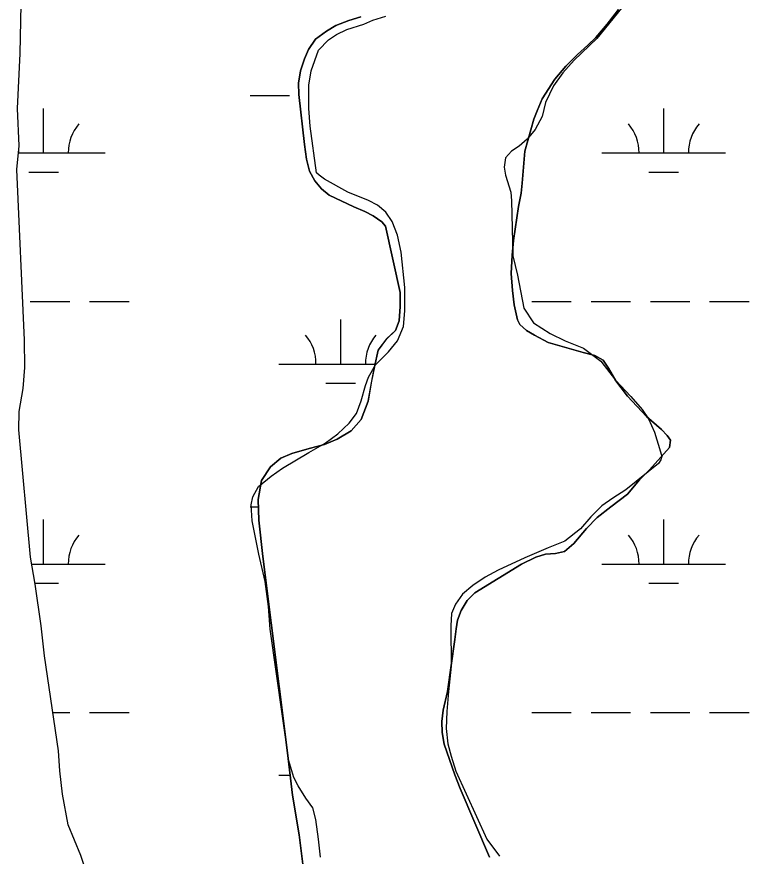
# Model space of a CAD drawing. Extents: x 3161564 to 3199464, y 849354 to 874788.
# Drawn here: x 3181651 to 3182244, y 855272 to 855952 of the extents above; entities that cross this region are included whole.
import ezdxf

# ---------------------------------------------------------------- set-up
doc = ezdxf.new("R2010")
doc.units = 0
for name, color, linetype in [('V-SITE-VEGE', 7, 'Continuous'), ('V-TOPO-SHOR', 7, 'Continuous'), ('V-WETL-SWMP', 7, 'Continuous')]:
    doc.layers.add(name, color=color, linetype=linetype)

msp = doc.modelspace()

# ---------------------------------------------------------------- linework, layer by layer
at = {"layer": 'V-SITE-VEGE'}
for p, q in [((3182149.61, 855969.9), (3182120.37, 855933.99)), ((3181939.19, 855948.64), (3181949.86, 855951.87)), ((3181918.27, 855941.34), (3181931.93, 855945.59)), ((3181931.93, 855945.59), (3181939.19, 855948.64)), ((3181903.36, 855932.94), (3181909.89, 855937.13)), ((3181909.89, 855937.13), (3181918.27, 855941.34)), ((3181895.15, 855924.6), (3181903.36, 855932.94)), ((3182120.37, 855933.99), (3182102.25, 855916.43)), ((3181889.29, 855907.71), (3181895.15, 855924.6)), ((3182102.25, 855916.43), (3182093.06, 855906.23)), ((3181887.53, 855896.29), (3181889.29, 855907.71)), ((3182093.06, 855906.23), (3182085.29, 855895.61)), ((3181887.54, 855877.31), (3181887.53, 855896.29)), ((3182085.29, 855895.61), (3182078.98, 855882.14)), ((3181888.52, 855863.05), (3181887.54, 855877.31)), ((3182078.98, 855882.14), (3182076.22, 855870.85)), ((3182076.22, 855870.85), (3182070.6, 855860.25)), ((3181893.53, 855825.28), (3181888.52, 855863.05)), ((3182070.6, 855860.25), (3182064.1, 855852.35)), ((3182064.1, 855852.35), (3182057.73, 855846.87)), ((3182051.34, 855842.82), (3182046.53, 855837.51)), ((3182057.73, 855846.87), (3182051.34, 855842.82)), ((3182046.53, 855837.51), (3182045.59, 855829.94)), ((3182045.59, 855829.94), (3182046.5, 855823.24)), ((3181895.69, 855823.3), (3181893.53, 855825.28)), ((3181900.14, 855820.05), (3181895.69, 855823.3)), ((3182046.5, 855823.24), (3182050.89, 855809.58)), ((3181919.06, 855809.51), (3181900.14, 855820.05)), ((3181935.8, 855802.93), (3181919.06, 855809.51)), ((3182050.89, 855809.58), (3182051.52, 855802.59)), ((3181942.97, 855799), (3181935.8, 855802.93)), ((3182051.52, 855802.59), (3182052.45, 855758.08)), ((3181949.72, 855793.49), (3181942.97, 855799)), ((3181954.77, 855785.97), (3181949.72, 855793.49)), ((3181959.14, 855774.73), (3181954.77, 855785.97)), ((3181962.25, 855760.92), (3181959.14, 855774.73)), ((3181965.06, 855732.4), (3181962.25, 855760.92)), ((3182052.45, 855758.08), (3182056.15, 855742.42)), ((3182056.15, 855742.42), (3182061.36, 855715.63)), ((3181965.21, 855713.57), (3181965.06, 855732.4)), ((3181964.02, 855701), (3181965.21, 855713.57)), ((3182061.36, 855715.63), (3182069.3, 855703.86)), ((3181959.27, 855689.26), (3181964.02, 855701)), ((3182069.3, 855703.86), (3182082.78, 855695.12)), ((3182082.78, 855695.12), (3182094.96, 855689.22)), ((3181951.78, 855680.36), (3181959.27, 855689.26)), ((3182094.96, 855689.22), (3182109.7, 855683.35)), ((3181941.45, 855670), (3181951.78, 855680.36)), ((3182109.7, 855683.35), (3182123.63, 855672.76)), ((3182123.63, 855672.76), (3182135.46, 855657.45)), ((3181935.82, 855659.82), (3181941.45, 855670)), ((3181933.17, 855653.24), (3181935.82, 855659.82)), ((3181929.84, 855640.66), (3181933.17, 855653.24)), ((3182135.46, 855657.45), (3182148.12, 855644.28)), ((3181926.07, 855630.49), (3181929.84, 855640.66)), ((3182148.12, 855644.28), (3182157.19, 855633.8)), ((3182157.19, 855633.8), (3182162.39, 855626.28)), ((3181920.14, 855622.6), (3181926.07, 855630.49)), ((3182162.39, 855626.28), (3182167.19, 855615.47)), ((3181910.8, 855613.96), (3181920.14, 855622.6)), ((3181900.59, 855606.46), (3181910.8, 855613.96)), ((3182167.19, 855615.47), (3182171.88, 855599.39)), ((3181887.38, 855598.93), (3181900.59, 855606.46)), ((3181866.22, 855586.21), (3181887.38, 855598.93)), ((3182171.88, 855599.39), (3182173.2, 855595.69)), ((3182172.22, 855593.11), (3182170.39, 855590.1)), ((3182173.2, 855595.69), (3182172.22, 855593.11)), ((3181857, 855579.85), (3181866.22, 855586.21)), ((3182170.39, 855590.1), (3182143.88, 855568.63)), ((3181846.79, 855571.35), (3181857, 855579.85)), ((3181842.01, 855563.18), (3181846.79, 855571.35)), ((3182143.88, 855568.63), (3182133.38, 855561.98)), ((3181840.78, 855556.61), (3181842.01, 855563.18)), ((3181841.45, 855543.63), (3181840.78, 855556.61)), ((3182133.38, 855561.98), (3182124.58, 855555.91)), ((3182124.58, 855555.91), (3182115.67, 855546.85)), ((3181847.09, 855516.71), (3181841.45, 855543.63)), ((3182115.67, 855546.85), (3182107.18, 855537.22)), ((3182107.18, 855537.22), (3182094.71, 855527.14)), ((3182094.71, 855527.14), (3182081.05, 855521.75)), ((3181851.98, 855494.63), (3181847.09, 855516.71)), ((3182081.05, 855521.75), (3182062.14, 855513.74)), ((3182062.14, 855513.74), (3182040.54, 855503.72)), ((3182040.54, 855503.72), (3182030.17, 855498.22)), ((3182030.17, 855498.22), (3182020.09, 855491.29)), ((3181854.86, 855474.39), (3181851.98, 855494.63)), ((3182020.09, 855491.29), (3182011.73, 855484.37)), ((3182011.73, 855484.37), (3182006.08, 855476.34)), ((3182006.08, 855476.34), (3182002.87, 855468.6)), ((3181856.14, 855456.14), (3181854.86, 855474.39)), ((3182002.87, 855468.6), (3182002.23, 855458.61)), ((3181871.28, 855349.54), (3181856.14, 855456.14)), ((3182002.23, 855458.61), (3182002.64, 855425.94)), ((3182002.64, 855425.94), (3182000.52, 855405.52)), ((3182000.52, 855405.52), (3181999.09, 855389.39)), ((3181999.09, 855389.39), (3181998.49, 855375.54)), ((3181998.49, 855375.54), (3182000.01, 855363.28)), ((3182000.01, 855363.28), (3182002.52, 855353.31)), ((3182002.52, 855353.31), (3182006.33, 855341.21)), ((3181875.24, 855335.87), (3181871.28, 855349.54)), ((3182006.33, 855341.21), (3182031.46, 855286.06)), ((3181878.87, 855329.34), (3181875.24, 855335.87)), ((3181885.08, 855319.26), (3181878.87, 855329.34)), ((3181890.57, 855311.46), (3181885.08, 855319.26)), ((3181893.07, 855301.92), (3181890.57, 855311.46)), ((3181895.2, 855286.09), (3181893.07, 855301.92)), ((3181896.74, 855271.41), (3181895.2, 855286.09)), ((3182031.46, 855286.06), (3182041.84, 855272.3))]:
    msp.add_line(p, q, dxfattribs=at)
at = {"layer": 'V-TOPO-SHOR'}
for points in [[(3182138.01, 855957.33), (3182128.83, 855945.56), (3182119.79, 855934.78), (3182113.13, 855928.45), (3182104.92, 855921.11), (3182095.29, 855911.61), (3182086.39, 855901.12), (3182076.24, 855885.2), (3182072.19, 855875.47), (3182069.39, 855868.6), (3182062.18, 855842.71), (3182060.11, 855816.87), (3182059.31, 855808.73), (3182057.12, 855797.87), (3182052.92, 855770.58), (3182052.02, 855758.59), (3182051.14, 855743.74), (3182052.11, 855729.91), (3182053.63, 855718.37), (3182056.29, 855706.4), (3182058.04, 855702.56), (3182063.5, 855697.76), (3182069.95, 855693.81), (3182080.98, 855688.05), (3182109.44, 855679.87), (3182118.74, 855677.38), (3182125.47, 855673.58), (3182129.81, 855667.19), (3182135.74, 855656.97), (3182145.4, 855644.49), (3182160.8, 855628.06), (3182172.73, 855617.46), (3182177.33, 855612.79), (3182180.22, 855608.82), (3182179.27, 855602.96), (3182163.15, 855584.85), (3182155.08, 855576.79), (3182145.33, 855565.16), (3182131.72, 855555.06), (3182120.8, 855546.41), (3182112.17, 855537.49), (3182101.99, 855525.28), (3182094.2, 855518.94), (3182087.08, 855517.17), (3182078.81, 855516.82), (3182071.12, 855514.19), (3182059.61, 855508.67), (3182021.7, 855485.54), (3182015.47, 855479.21), (3182010.69, 855471.04), (3182007.61, 855463.3), (3182006.53, 855456.16), (3182005.6, 855447.59), (3181999.52, 855405.45), (3181996.22, 855390.59), (3181995.01, 855381.3), (3181995.37, 855372.32), (3181997.01, 855363.06), (3182005.63, 855338.15), (3182009.86, 855327.06), (3182033.71, 855271.47)], [(3181882.52, 855265.82), (3181879.47, 855289.62), (3181874.07, 855321.68), (3181870.23, 855356.03), (3181850.24, 855514.82), (3181847.01, 855544.19), (3181846.3, 855561.02), (3181849.18, 855576.31), (3181856.51, 855587.35), (3181864.87, 855594.27), (3181873.54, 855598.19), (3181887.63, 855602.3), (3181900.16, 855605.54), (3181910.26, 855609.62), (3181921.62, 855616.42), (3181929.82, 855625.62), (3181935.55, 855640.5), (3181938, 855655.22), (3181940.6, 855668.37), (3181943.63, 855681.66), (3181950.41, 855690.99), (3181957.48, 855697.75), (3181960.56, 855705.48), (3181961.32, 855717.05), (3181961.23, 855728.46), (3181949.52, 855782.01), (3181946.5, 855785.56), (3181939.61, 855790.35), (3181932.73, 855793.86), (3181923.86, 855797.79), (3181903.95, 855807.04), (3181897.63, 855812.27), (3181892.15, 855818.65), (3181887.95, 855826.6), (3181885.59, 855836.28), (3181883.92, 855848.26), (3181879.31, 855888.74), (3181878.95, 855897.87), (3181880.73, 855907.73), (3181883.93, 855917.6), (3181887.15, 855924.9), (3181892.79, 855933.51), (3181901.58, 855939.86), (3181909.25, 855944.49), (3181919.78, 855948.43), (3181929.46, 855951.5)]]:
    msp.add_lwpolyline(points, dxfattribs=at)
at = {"layer": 'V-WETL-SWMP'}
for p, q in [((3181653.75, 855921.87), (3181654.71, 855961.54)), ((3182128.83, 855945.56), (3182138.01, 855957.33)), ((3181929.45, 855951.5), (3181919.78, 855948.43)), ((3181909.25, 855944.49), (3181901.58, 855939.86)), ((3181919.78, 855948.43), (3181909.25, 855944.49)), ((3182119.79, 855934.78), (3182128.83, 855945.56)), ((3181901.58, 855939.86), (3181892.79, 855933.51)), ((3181892.79, 855933.51), (3181887.15, 855924.9)), ((3182113.13, 855928.45), (3182119.79, 855934.78)), ((3181887.15, 855924.9), (3181883.93, 855917.6)), ((3182104.92, 855921.11), (3182113.13, 855928.45)), ((3181651.68, 855877.34), (3181653.75, 855921.87)), ((3181883.93, 855917.6), (3181880.73, 855907.73)), ((3182095.29, 855911.61), (3182104.92, 855921.11)), ((3182086.39, 855901.12), (3182095.29, 855911.61)), ((3181880.73, 855907.73), (3181878.95, 855897.87)), ((3181878.95, 855897.87), (3181879.31, 855888.74)), ((3182076.24, 855885.2), (3182086.39, 855901.12)), ((3181839.81, 855887.74), (3181871.81, 855887.74)), ((3181879.31, 855888.74), (3181883.92, 855848.26)), ((3182072.18, 855875.47), (3182076.24, 855885.2)), ((3181653.07, 855847.1), (3181651.68, 855877.34)), ((3181672.74, 855841.31), (3181672.74, 855877.31)), ((3182174.63, 855841.31), (3182174.63, 855877.31)), ((3182069.39, 855868.6), (3182072.18, 855875.47)), ((3182062.18, 855842.71), (3182069.39, 855868.6)), ((3181651.09, 855827.82), (3181653.07, 855847.1)), ((3181883.92, 855848.26), (3181885.59, 855836.28)), ((3182060.1, 855816.87), (3182062.18, 855842.71)), ((3181652.47, 855841.31), (3181722.74, 855841.31)), ((3181885.59, 855836.28), (3181887.95, 855826.6)), ((3182124.63, 855841.31), (3182224.63, 855841.31)), ((3181657.2, 855689.9), (3181651.09, 855827.82)), ((3181660.74, 855825.88), (3181684.74, 855825.88)), ((3181887.95, 855826.6), (3181892.15, 855818.65)), ((3182162.63, 855825.88), (3182186.63, 855825.88)), ((3181892.15, 855818.65), (3181897.62, 855812.27)), ((3182059.31, 855808.73), (3182060.1, 855816.87)), ((3181897.62, 855812.27), (3181903.94, 855807.04)), ((3182057.12, 855797.87), (3182059.31, 855808.73)), ((3181903.94, 855807.04), (3181923.85, 855797.79)), ((3181923.85, 855797.79), (3181932.73, 855793.86)), ((3182052.92, 855770.58), (3182057.12, 855797.87)), ((3181932.73, 855793.86), (3181939.61, 855790.35)), ((3181939.61, 855790.35), (3181946.5, 855785.56)), ((3181946.5, 855785.56), (3181949.52, 855782.01)), ((3181949.52, 855782.01), (3181961.23, 855728.46)), ((3182052.02, 855758.59), (3182052.92, 855770.58)), ((3182051.14, 855743.74), (3182052.02, 855758.59)), ((3182052.11, 855729.91), (3182051.14, 855743.74)), ((3181961.23, 855728.46), (3181961.32, 855717.05)), ((3182053.63, 855718.37), (3182052.11, 855729.91)), ((3181661.9, 855721.24), (3181693.9, 855721.24)), ((3181709.9, 855721.24), (3181741.9, 855721.24)), ((3182067.78, 855721.24), (3182099.78, 855721.24)), ((3182115.78, 855721.24), (3182147.78, 855721.24)), ((3182163.78, 855721.24), (3182195.78, 855721.24)), ((3182211.78, 855721.24), (3182243.78, 855721.24)), ((3181961.32, 855717.05), (3181960.56, 855705.48)), ((3182056.29, 855706.4), (3182053.63, 855718.37)), ((3181913.21, 855670.5), (3181913.21, 855706.5)), ((3182058.04, 855702.56), (3182056.29, 855706.4)), ((3181960.56, 855705.48), (3181957.48, 855697.75)), ((3182063.5, 855697.76), (3182058.04, 855702.56)), ((3181957.48, 855697.75), (3181950.4, 855690.99)), ((3182069.95, 855693.82), (3182063.5, 855697.76)), ((3182080.98, 855688.05), (3182069.95, 855693.82)), ((3181657.67, 855667.64), (3181657.2, 855689.9)), ((3181950.4, 855690.99), (3181943.63, 855681.66)), ((3182109.44, 855679.87), (3182080.98, 855688.05)), ((3181943.63, 855681.66), (3181940.6, 855668.37)), ((3182118.74, 855677.37), (3182109.44, 855679.87)), ((3182125.47, 855673.58), (3182118.74, 855677.37)), ((3182129.81, 855667.19), (3182125.47, 855673.58)), ((3181656.38, 855650.8), (3181657.67, 855667.64)), ((3181863.21, 855670.5), (3181941.09, 855670.5)), ((3181940.6, 855668.37), (3181937.99, 855655.22)), ((3182135.74, 855656.97), (3182129.81, 855667.19)), ((3181901.21, 855655.07), (3181925.21, 855655.07)), ((3181937.99, 855655.22), (3181935.55, 855640.5)), ((3182145.4, 855644.49), (3182135.74, 855656.97)), ((3181653.1, 855632.08), (3181656.38, 855650.8)), ((3181935.55, 855640.5), (3181929.82, 855625.62)), ((3182160.8, 855628.06), (3182145.4, 855644.49)), ((3181652.65, 855617.23), (3181653.1, 855632.08)), ((3181929.82, 855625.62), (3181921.62, 855616.42)), ((3182172.73, 855617.46), (3182160.8, 855628.06)), ((3181662.05, 855514.15), (3181652.65, 855617.23)), ((3181921.62, 855616.42), (3181910.26, 855609.62)), ((3182177.33, 855612.79), (3182172.73, 855617.46)), ((3182180.22, 855608.82), (3182177.33, 855612.79)), ((3181900.16, 855605.54), (3181887.63, 855602.3)), ((3181910.26, 855609.62), (3181900.16, 855605.54)), ((3182179.27, 855602.96), (3182180.22, 855608.82)), ((3181873.54, 855598.19), (3181864.87, 855594.27)), ((3181887.63, 855602.3), (3181873.54, 855598.19)), ((3182163.15, 855584.85), (3182179.27, 855602.96)), ((3181864.87, 855594.27), (3181856.5, 855587.35)), ((3181856.5, 855587.35), (3181849.17, 855576.31)), ((3182155.08, 855576.79), (3182163.15, 855584.85)), ((3181849.17, 855576.31), (3181846.3, 855561.02)), ((3182145.33, 855565.16), (3182155.08, 855576.79)), ((3182131.72, 855555.06), (3182145.33, 855565.16)), ((3181846.3, 855561.02), (3181847.01, 855544.19)), ((3181839.81, 855555.07), (3181846.55, 855555.07)), ((3182120.8, 855546.41), (3182131.72, 855555.06)), ((3181672.74, 855508.64), (3181672.74, 855544.64)), ((3181847.01, 855544.19), (3181850.24, 855514.82)), ((3182112.17, 855537.49), (3182120.8, 855546.41)), ((3182174.63, 855508.64), (3182174.63, 855544.64)), ((3182101.99, 855525.28), (3182112.17, 855537.49)), ((3182094.2, 855518.94), (3182101.99, 855525.28)), ((3182071.12, 855514.19), (3182078.81, 855516.82)), ((3182078.81, 855516.82), (3182087.08, 855517.17)), ((3182087.08, 855517.17), (3182094.2, 855518.94)), ((3181666.08, 855492.5), (3181662.05, 855514.15)), ((3181850.24, 855514.82), (3181870.22, 855356.03)), ((3182059.61, 855508.67), (3182071.12, 855514.19)), ((3181663.08, 855508.64), (3181722.74, 855508.64)), ((3182021.7, 855485.53), (3182059.61, 855508.67)), ((3182124.63, 855508.64), (3182224.63, 855508.64)), ((3181665.95, 855493.21), (3181684.74, 855493.21)), ((3181670.92, 855458.72), (3181666.08, 855492.5)), ((3182162.63, 855493.21), (3182186.63, 855493.21)), ((3182015.47, 855479.21), (3182021.7, 855485.53)), ((3182010.69, 855471.03), (3182015.47, 855479.21)), ((3182007.61, 855463.3), (3182010.69, 855471.03)), ((3182006.53, 855456.16), (3182007.61, 855463.3)), ((3181673.54, 855434.34), (3181670.92, 855458.72)), ((3182005.6, 855447.59), (3182006.53, 855456.16)), ((3181999.52, 855405.45), (3182005.6, 855447.59)), ((3181684.87, 855357.67), (3181673.54, 855434.34)), ((3181996.22, 855390.59), (3181999.52, 855405.45)), ((3181680.3, 855388.57), (3181693.9, 855388.57)), ((3181709.9, 855388.57), (3181741.9, 855388.57)), ((3181995.01, 855381.3), (3181996.22, 855390.59)), ((3182067.78, 855388.57), (3182099.78, 855388.57)), ((3182115.78, 855388.57), (3182147.78, 855388.57)), ((3182163.78, 855388.57), (3182195.78, 855388.57)), ((3182211.78, 855388.57), (3182243.78, 855388.57)), ((3181995.37, 855372.32), (3181995.01, 855381.3)), ((3181997.01, 855363.06), (3181995.37, 855372.32)), ((3182005.63, 855338.16), (3181997.01, 855363.06)), ((3181686, 855341.27), (3181684.87, 855357.67)), ((3181870.22, 855356.03), (3181874.07, 855321.68)), ((3181688.01, 855322.45), (3181686, 855341.27)), ((3181863.21, 855337.83), (3181872.26, 855337.83)), ((3182009.86, 855327.06), (3182005.63, 855338.16)), ((3182033.71, 855271.47), (3182009.86, 855327.06)), ((3181692.77, 855297.81), (3181688.01, 855322.45)), ((3181874.07, 855321.68), (3181879.47, 855289.62)), ((3181702.82, 855272.78), (3181692.77, 855297.81)), ((3181879.47, 855289.62), (3181882.51, 855265.81)), ((3181770.67, 855069.86), (3181702.82, 855272.78))]:
    msp.add_line(p, q, dxfattribs=at)
for centre, start, end in [((3181727.98, 855841.79), 139.22818, 180.77184), ((3182119.39, 855841.79), 359.22818, 40.77184), ((3182229.87, 855841.79), 139.22818, 180.77184), ((3181617.5, 855841.79), 359.22818, 2.82591), ((3181857.97, 855670.98), 359.22818, 40.77184), ((3181968.46, 855670.98), 139.22818, 180.77184), ((3181727.99, 855509.11), 139.22818, 180.77184), ((3182119.39, 855509.11), 359.22818, 40.77184), ((3182229.87, 855509.11), 139.22818, 180.77184)]:
    msp.add_arc(centre, 35.25, start, end, dxfattribs=at)

doc.saveas('drawing.dxf')
